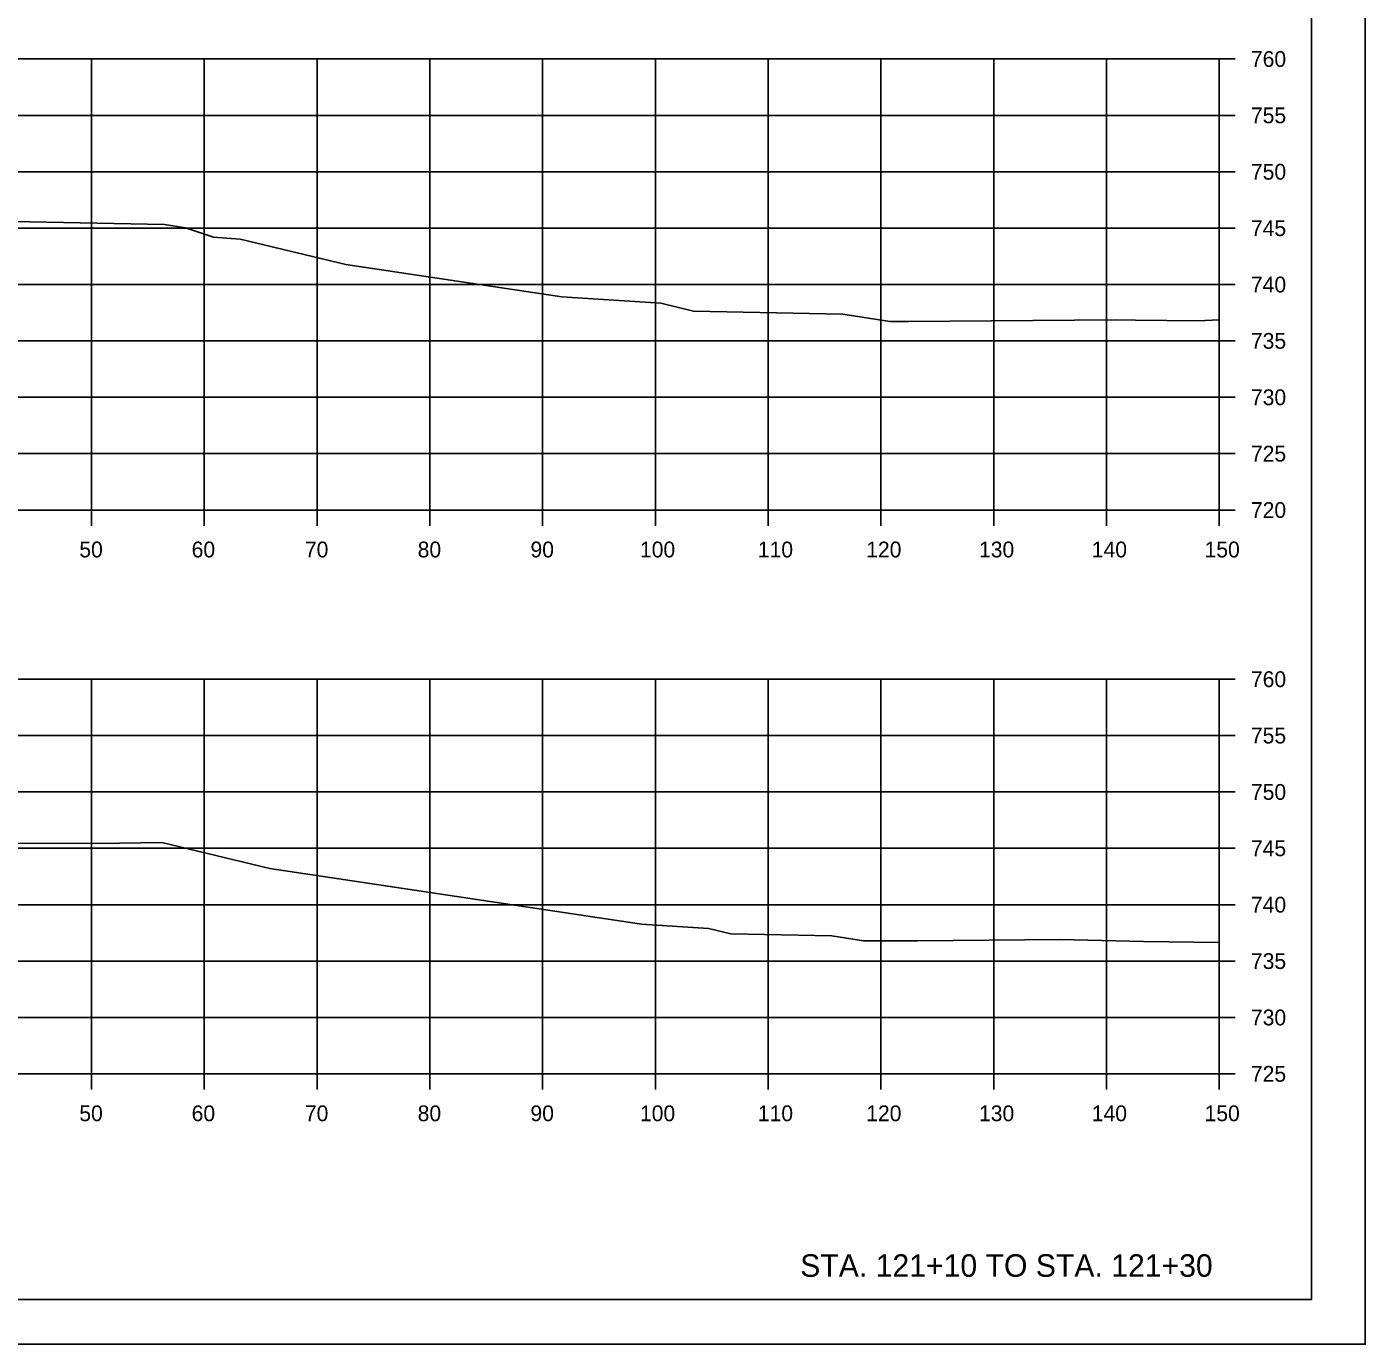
# Model space of a CAD drawing. Extents: x 1202951 to 1376887, y 378065 to 728038.
# Drawn here: x 1373141.4 to 1373260.1, y 380522.4 to 380639.3 of the extents above; entities that cross this region are included whole.
import ezdxf

# ---------------------------------------------------------------- set-up
doc = ezdxf.new("R2010")
doc.units = 0
for name, color, linetype in [('R_Axis', 7, 'Continuous'), ('R_Axis Annot', 7, 'Continuous'), ('R_Draft', 7, 'Continuous'), ('R_Exist Surface', 7, 'Continuous'), ('R_Grid', 7, 'Continuous'), ('R_No Plot', 7, 'Continuous')]:
    doc.layers.add(name, color=color, linetype=linetype)

msp = doc.modelspace()

# ---------------------------------------------------------------- linework, layer by layer
at = {"layer": 'R_Axis'}
for p, q in [((1373247.13, 380596.4), (1373247.13, 380636.4)), ((1373248.53, 380636.4), (1373247.13, 380636.4)), ((1373248.53, 380631.4), (1373247.13, 380631.4)), ((1373248.53, 380626.4), (1373247.13, 380626.4)), ((1373248.53, 380621.4), (1373247.13, 380621.4)), ((1373248.53, 380616.4), (1373247.13, 380616.4)), ((1373248.53, 380611.4), (1373247.13, 380611.4)), ((1373248.53, 380606.4), (1373247.13, 380606.4)), ((1373248.53, 380601.4), (1373247.13, 380601.4)), ((1372947.13, 380596.4), (1373247.13, 380596.4)), ((1373147.13, 380595), (1373147.13, 380596.4)), ((1373157.13, 380595), (1373157.13, 380596.4)), ((1373167.13, 380595), (1373167.13, 380596.4)), ((1373177.13, 380595), (1373177.13, 380596.4)), ((1373187.13, 380595), (1373187.13, 380596.4)), ((1373197.13, 380595), (1373197.13, 380596.4)), ((1373207.13, 380595), (1373207.13, 380596.4)), ((1373217.13, 380595), (1373217.13, 380596.4)), ((1373227.13, 380595), (1373227.13, 380596.4)), ((1373237.13, 380595), (1373237.13, 380596.4)), ((1373247.13, 380595), (1373247.13, 380596.4)), ((1373248.53, 380596.4), (1373247.13, 380596.4)), ((1373247.13, 380546.4), (1373247.13, 380581.4)), ((1373248.53, 380581.4), (1373247.13, 380581.4)), ((1373248.53, 380576.4), (1373247.13, 380576.4)), ((1373248.53, 380571.4), (1373247.13, 380571.4)), ((1373248.53, 380566.4), (1373247.13, 380566.4)), ((1373248.53, 380561.4), (1373247.13, 380561.4)), ((1373248.53, 380556.4), (1373247.13, 380556.4)), ((1373248.53, 380551.4), (1373247.13, 380551.4)), ((1372947.13, 380546.4), (1373247.13, 380546.4)), ((1373147.13, 380545), (1373147.13, 380546.4)), ((1373157.13, 380545), (1373157.13, 380546.4)), ((1373167.13, 380545), (1373167.13, 380546.4)), ((1373177.13, 380545), (1373177.13, 380546.4)), ((1373187.13, 380545), (1373187.13, 380546.4)), ((1373197.13, 380545), (1373197.13, 380546.4)), ((1373207.13, 380545), (1373207.13, 380546.4)), ((1373217.13, 380545), (1373217.13, 380546.4)), ((1373227.13, 380545), (1373227.13, 380546.4)), ((1373237.13, 380545), (1373237.13, 380546.4)), ((1373247.13, 380545), (1373247.13, 380546.4)), ((1373248.53, 380546.4), (1373247.13, 380546.4))]:
    msp.add_line(p, q, dxfattribs=at)
at = {"layer": 'R_Exist Surface'}
for points in [[(1373140.15, 380621.99), (1373153.6, 380621.73), (1373155.45, 380621.44), (1373157.96, 380620.61), (1373160.31, 380620.43), (1373169.69, 380618.17), (1373188.82, 380615.31), (1373197.61, 380614.74), (1373200.51, 380614.05), (1373213.74, 380613.76), (1373217.9, 380613.13), (1373219.57, 380613.13), (1373237.95, 380613.28), (1373239.71, 380613.24), (1373245.26, 380613.18), (1373247.13, 380613.26)], [(1373138.98, 380566.82), (1373149.61, 380566.85), (1373153.37, 380566.91), (1373162.94, 380564.6), (1373195.9, 380559.68), (1373201.85, 380559.3), (1373203.81, 380558.83), (1373212.76, 380558.64), (1373215.57, 380558.21), (1373220.37, 380558.21), (1373233.01, 380558.31), (1373240.4, 380558.13), (1373247.13, 380558.06)]]:
    msp.add_lwpolyline(points, dxfattribs=at)
at = {"layer": 'R_Grid'}
for p, q in [((1372947.13, 380636.4), (1373247.13, 380636.4)), ((1373147.13, 380596.4), (1373147.13, 380636.4)), ((1373157.13, 380596.4), (1373157.13, 380636.4)), ((1373167.13, 380596.4), (1373167.13, 380636.4)), ((1373177.13, 380596.4), (1373177.13, 380636.4)), ((1373187.13, 380596.4), (1373187.13, 380636.4)), ((1373197.13, 380596.4), (1373197.13, 380636.4)), ((1373207.13, 380596.4), (1373207.13, 380636.4)), ((1373217.13, 380596.4), (1373217.13, 380636.4)), ((1373227.13, 380596.4), (1373227.13, 380636.4)), ((1373237.13, 380596.4), (1373237.13, 380636.4)), ((1373247.13, 380596.4), (1373247.13, 380636.4)), ((1372947.13, 380631.4), (1373247.13, 380631.4)), ((1372947.13, 380626.4), (1373247.13, 380626.4)), ((1372947.13, 380621.4), (1373247.13, 380621.4)), ((1372947.13, 380616.4), (1373247.13, 380616.4)), ((1372947.13, 380611.4), (1373247.13, 380611.4)), ((1372947.13, 380606.4), (1373247.13, 380606.4)), ((1372947.13, 380601.4), (1373247.13, 380601.4)), ((1372947.13, 380596.4), (1373247.13, 380596.4)), ((1372947.13, 380581.4), (1373247.13, 380581.4)), ((1373147.13, 380546.4), (1373147.13, 380581.4)), ((1373157.13, 380546.4), (1373157.13, 380581.4)), ((1373167.13, 380546.4), (1373167.13, 380581.4)), ((1373177.13, 380546.4), (1373177.13, 380581.4)), ((1373187.13, 380546.4), (1373187.13, 380581.4)), ((1373197.13, 380546.4), (1373197.13, 380581.4)), ((1373207.13, 380546.4), (1373207.13, 380581.4)), ((1373217.13, 380546.4), (1373217.13, 380581.4)), ((1373227.13, 380546.4), (1373227.13, 380581.4)), ((1373237.13, 380546.4), (1373237.13, 380581.4)), ((1373247.13, 380546.4), (1373247.13, 380581.4)), ((1372947.13, 380576.4), (1373247.13, 380576.4)), ((1372947.13, 380571.4), (1373247.13, 380571.4)), ((1372947.13, 380566.4), (1373247.13, 380566.4)), ((1372947.13, 380561.4), (1373247.13, 380561.4)), ((1372947.13, 380556.4), (1373247.13, 380556.4)), ((1372947.13, 380551.4), (1373247.13, 380551.4)), ((1372947.13, 380546.4), (1373247.13, 380546.4))]:
    msp.add_line(p, q, dxfattribs=at)
at = {"layer": 'R_No Plot'}
for p, q in [((1373255.31, 380526.4), (1373255.31, 380731.86)), ((1373255.31, 380526.4), (1372939.13, 380526.4)), ((1372926.73, 380522.43), (1373260.07, 380522.43))]:
    msp.add_line(p, q, dxfattribs=at)
for points in [[(1372926.73, 380735.76), (1373260.07, 380735.76), (1373260.07, 380522.42), (1372926.73, 380522.42)], [(1373173.05, 380731.86), (1373192.67, 380731.86), (1373192.67, 380721.98), (1373208.79, 380721.98), (1373231.99, 380721.98), (1373231.99, 380697.65), (1373255.31, 380697.65), (1373255.31, 380526.4), (1372939.13, 380526.4), (1372939.13, 380731.86)]]:
    msp.add_lwpolyline(points, close=True, dxfattribs=at)

# ---------------------------------------------------------------- texts
at = {"layer": 'R_Axis Annot'}
for s, p in [('760', (1373249.93, 380635.7)), ('755', (1373249.93, 380630.7)), ('750', (1373249.93, 380625.7)), ('745', (1373249.93, 380620.7)), ('740', (1373249.93, 380615.7)), ('735', (1373249.93, 380610.7)), ('730', (1373249.93, 380605.7)), ('725', (1373249.93, 380600.7)), ('720', (1373249.93, 380595.7)), ('50', (1373146.05, 380592.2)), ('60', (1373156.01, 380592.2)), ('70', (1373166.05, 380592.2)), ('80', (1373176.05, 380592.2)), ('90', (1373186.05, 380592.2)), ('100', (1373195.76, 380592.2)), ('110', (1373206.21, 380592.2)), ('120', (1373215.82, 380592.2)), ('130', (1373225.82, 380592.2)), ('140', (1373235.82, 380592.2)), ('150', (1373245.82, 380592.2)), ('760', (1373249.93, 380580.7)), ('755', (1373249.93, 380575.7)), ('750', (1373249.93, 380570.7)), ('745', (1373249.93, 380565.7)), ('740', (1373249.93, 380560.7)), ('735', (1373249.93, 380555.7)), ('730', (1373249.93, 380550.7)), ('725', (1373249.93, 380545.7)), ('50', (1373146.05, 380542.2)), ('60', (1373156.01, 380542.2)), ('70', (1373166.05, 380542.2)), ('80', (1373176.05, 380542.2)), ('90', (1373186.05, 380542.2)), ('100', (1373195.76, 380542.2)), ('110', (1373206.21, 380542.2)), ('120', (1373215.82, 380542.2)), ('130', (1373225.82, 380542.2)), ('140', (1373235.82, 380542.2)), ('150', (1373245.82, 380542.2))]:
    msp.add_text(s, height=1.4, dxfattribs=at).set_placement(p)
at = {"layer": 'R_Draft'}
msp.add_text('STA. 121+10 TO STA. 121+30', height=2, dxfattribs=at).set_placement((1373209.97, 380528.4))

doc.saveas('drawing.dxf')
